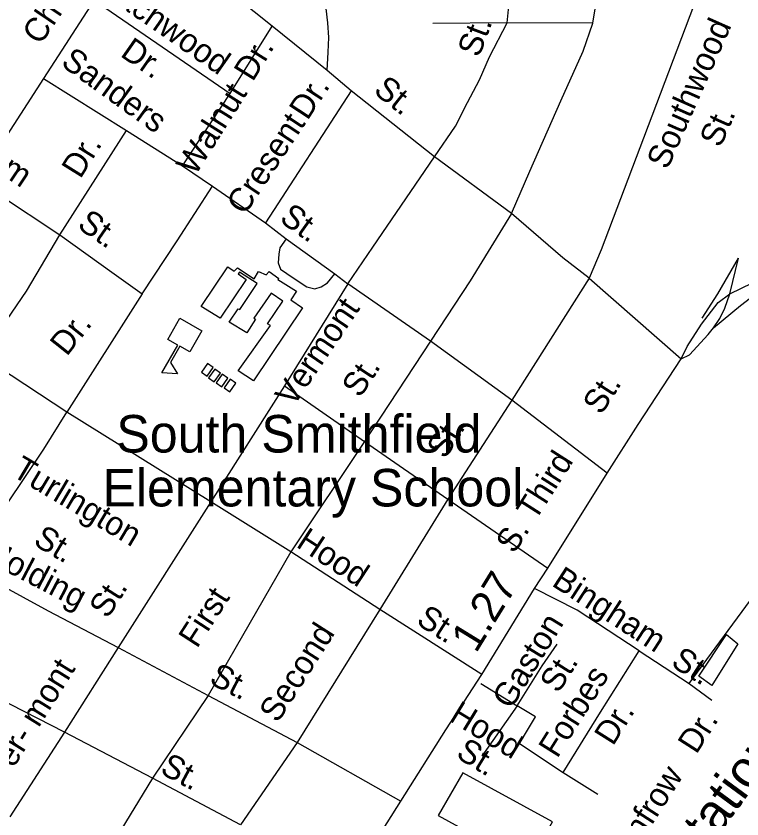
# Model space of a CAD drawing. Extents: x 2082433 to 2279600, y 546599 to 755198.
# Drawn here: x 2190033 to 2192937, y 635357 to 638567 of the extents above; entities that cross this region are included whole.
import ezdxf

# ---------------------------------------------------------------- set-up
doc = ezdxf.new("R2010")
doc.units = 0
for name, color, linetype in [('Exist Cultural Educational Facility Elementary CELL', 7, 'Continuous'), ('Exist Cultural Educational Facility Elementary Footprint', 7, 'Continuous'), ('Exist Cultural Educational Facility Elementary Label', 7, 'Continuous'), ('Exist Cultural Educational Facility High Footprint', 7, 'Continuous'), ('Exist Cultural Warehouse Building Footprint', 7, 'Continuous'), ('Exist Railroad Mainline Label', 7, 'Continuous'), ('Exist Road Non-System Type 51', 7, 'Continuous'), ('Exist Road Non-System Type 51 Label', 7, 'Continuous'), ('Exist Road Primary US Attributed', 7, 'Continuous'), ('Exist Road Primary US Divided Attributed', 7, 'Continuous'), ('Exist Road Primary US Mileage Hundredths English Label', 7, 'Continuous'), ('Exist Road Primary US Ramp 1 Lane  Attributed', 7, 'Continuous')]:
    doc.layers.add(name, color=color, linetype=linetype)

msp = doc.modelspace()

# ---------------------------------------------------------------- linework, layer by layer
at = {"layer": 'Exist Cultural Educational Facility Elementary CELL'}
msp.add_lwpolyline([(2190776.6, 637308.8), (2190728, 637223.8), (2190688, 637246.6), (2190650.8, 637181.4), (2190679.6, 637137), (2190615.9, 637139.8), (2190679.7, 637251.4), (2190639.7, 637274.2), (2190688.3, 637359.2)], close=True, dxfattribs=at)
at = {"layer": 'Exist Cultural Educational Facility Elementary Footprint'}
for points in [[(2190773.8, 637405.2), (2190880, 637563.8), (2190905.3, 637546.9), (2190918.8, 637560.4), (2190986.2, 637516.6), (2191003.1, 637545.2), (2191033.4, 637531.7), (2191045.2, 637545.2), (2191084, 637518.2), (2191080.6, 637513.2), (2191154.8, 637467.6), (2191132.9, 637432.2), (2191178.4, 637400.1), (2190982.9, 637108.2), (2190922.2, 637148.7), (2191050.3, 637329.3), (2191038.5, 637336), (2191100.9, 637427.1), (2191053.7, 637459.2), (2190984.5, 637359.6), (2190991.3, 637354.6), (2190955.9, 637300.6), (2190885.1, 637342.7), (2190922.2, 637396.7), (2190928.9, 637393.4), (2190998, 637498), (2190927.2, 637543.6), (2190922.2, 637536.8), (2190954.2, 637513.2), (2190849.7, 637359.6)], [(2190799.1, 637177.4), (2190774.8, 637142.6), (2190797.4, 637126.8), (2190821.7, 637161.5)], [(2190827.8, 637155.4), (2190803.4, 637120.7), (2190826.1, 637104.8), (2190850.4, 637139.6)], [(2190890.1, 637114.9), (2190865.8, 637080.2), (2190888.4, 637064.3), (2190912.8, 637099.1)]]:
    msp.add_lwpolyline(points, close=True, dxfattribs=at)
at = {"layer": 'Exist Cultural Educational Facility High Footprint'}
msp.add_lwpolyline([(2190858.1, 637135.2), (2190833.8, 637100.4), (2190856.4, 637084.6), (2190880.7, 637119.4)], close=True, dxfattribs=at)
at = {"layer": 'Exist Cultural Warehouse Building Footprint'}
for points in [[(2192764.5, 635927.8), (2192875.2, 636094.1), (2192920.7, 636056.5), (2192815.9, 635890.2)], [(2191820, 635541.5), (2191721.9, 635369.7), (2192081.5, 635173.4), (2192179.6, 635345.1)]]:
    msp.add_lwpolyline(points, close=True, dxfattribs=at)
at = {"layer": 'Exist Road Non-System Type 51'}
for p, q in [((2191058.1, 638527), (2190537.3, 638941.6)), ((2190345.1, 638631.9), (2190142.3, 638317.3)), ((2190345.1, 638631.9), (2190889.7, 638257.9)), ((2191997.7, 638539.6), (2191700.6, 638537.5)), ((2192340.3, 638538.2), (2191997.7, 638539.6)), ((2190889.7, 638257.9), (2191058.1, 638527)), ((2191277.7, 638349.4), (2191058.1, 638527)), ((2191374.1, 638268.3), (2191277.7, 638349.4)), ((2190142.3, 638317.3), (2189879.5, 637910.4)), ((2190142.3, 638317.3), (2190475.1, 638108.9)), ((2190698.8, 637967.7), (2190889.7, 638257.9)), ((2191374.1, 638268.3), (2191031.6, 637739.8)), ((2191706.9, 638004.1), (2191374.1, 638268.3)), ((2190208, 637692.3), (2190475.1, 638108.9)), ((2190475.1, 638108.9), (2190698.8, 637967.7)), ((2192015.2, 637776.9), (2191706.9, 638004.1)), ((2190698.8, 637967.7), (2190818.4, 637887.3)), ((2189879.5, 637910.4), (2190208, 637692.3)), ((2190818.4, 637887.3), (2191031.6, 637739.8)), ((2192888.2, 637455.9), (2192922.8, 637598.6)), ((2192325.6, 637519.6), (2192015.9, 637030.9)), ((2192325.6, 637519.6), (2192693.1, 637196)), ((2191360.9, 637495.8), (2191106.4, 637089)), ((2191691.5, 637267.2), (2191360.9, 637495.8)), ((2190537.3, 637456.7), (2190236.7, 636982.7)), ((2191691.5, 637267.2), (2191427.3, 636865.9)), ((2192015.9, 637030.9), (2191691.5, 637267.2)), ((2190236.7, 636982.7), (2189896.2, 637207.1)), ((2191106.4, 637089), (2190812.1, 636624.1)), ((2191106.4, 637089), (2191427.3, 636865.9)), ((2192015.9, 637030.9), (2191760.7, 636635.9)), ((2192397.6, 636739.4), (2192015.9, 637030.9)), ((2190812.1, 636624.1), (2190236.7, 636982.7)), ((2191427.3, 636865.9), (2191132.3, 636424.1)), ((2191427.3, 636865.9), (2191760.7, 636635.9)), ((2191760.7, 636635.9), (2191487.7, 636194.5)), ((2191760.7, 636635.9), (2192159.8, 636359.9)), ((2190812.1, 636624.1), (2190442.2, 636041.7)), ((2191132.3, 636424.1), (2190812.1, 636624.1)), ((2191132.3, 636424.1), (2190801.9, 635849.8)), ((2191487.7, 636194.5), (2191132.3, 636424.1)), ((2191487.7, 636194.5), (2191157.1, 635662.5)), ((2191895.7, 635933.7), (2191487.7, 636194.5)), ((2190227.3, 635703), (2189553, 636050.1)), ((2190442.2, 636041.7), (2190227.3, 635703)), ((2190442.2, 636041.7), (2190801.9, 635849.8)), ((2192525.9, 636028.8), (2192725.9, 635898.8)), ((2191891.8, 635898.1), (2192037.2, 635808.6)), ((2192725.9, 635898.8), (2192816.7, 635831.6)), ((2190801.9, 635849.8), (2190578.9, 635519.2)), ((2190801.9, 635849.8), (2191157.1, 635662.5)), ((2192037.2, 635808.6), (2191896.2, 635607.7)), ((2192111.3, 635765.2), (2192037.2, 635808.6)), ((2192047, 635657.6), (2192111.3, 635765.2)), ((2190227.3, 635703), (2190007.8, 635364.7)), ((2190578.9, 635519.2), (2190227.3, 635703)), ((2191157.1, 635662.5), (2190930.6, 635332.5)), ((2191157.1, 635662.5), (2191571.7, 635427.4)), ((2192047, 635657.6), (2192221.8, 635542.9)), ((2190578.9, 635519.2), (2190362.9, 635167.5)), ((2190930.6, 635332.5), (2190578.9, 635519.2)), ((2192221.8, 635542.9), (2192360.9, 635455.5))]:
    msp.add_line(p, q, dxfattribs=at)
for points in [[(2191277.7, 638349.4), (2191281.9, 638422.1), (2191284.7, 638480.9), (2191280.5, 638539.6), (2191258.1, 638736.7)], [(2191997.7, 638539.6), (2192003.3, 638592.7), (2192006.1, 638732.5)], [(2192340.3, 638538.2), (2192349.4, 638596.2), (2192352.2, 638650.7), (2192352.2, 638727.6)], [(2192742.3, 638606), (2192527.7, 638040.4), (2192373.9, 637632.2), (2192325.6, 637519.6)], [(2191706.9, 638004.1), (2191791.5, 638126.4), (2191839, 638221.9), (2191886.4, 638312.3), (2191927.1, 638404.3), (2191997.7, 638539.6)], [(2192015.2, 637776.9), (2192088.6, 637946.8), (2192211.7, 638227.8), (2192301.8, 638427), (2192340.3, 638538.2)], [(2191360.9, 637495.8), (2191460.1, 637642.6), (2191706.9, 638004.1)], [(2190537.3, 637456.7), (2190677.8, 637668.5), (2190818.4, 637887.3)], [(2192015.2, 637776.9), (2191849.5, 637507.7), (2191691.5, 637267.2)], [(2192325.6, 637519.6), (2192220, 637600), (2192015.2, 637776.9)], [(2191031.6, 637739.8), (2191113.5, 637676.4), (2191308.3, 637536.6), (2191360.9, 637495.8)], [(2189896.2, 637207.1), (2190075.2, 637467.2), (2190208, 637692.3)], [(2190208, 637692.3), (2190425.5, 637536.4), (2190537.3, 637456.7)], [(2191113.5, 637676.4), (2191088.3, 637639.7), (2191083.7, 637614.5), (2191081.4, 637580.1), (2191090.6, 637554.9), (2191141, 637520.5), (2191196, 637483.8), (2191228.1, 637476.9), (2191253.3, 637483.8), (2191278.5, 637499.9), (2191308.3, 637536.6)], [(2192778.1, 637358.5), (2192840.6, 637455.9), (2192922.8, 637598.6)], [(2189845.2, 636360.5), (2189929.1, 636497.5), (2189994.8, 636612.2), (2190143.7, 636835.2), (2190236.7, 636982.7)], [(2192725.9, 635898.8), (2192970.5, 636231.5), (2193102.7, 636395.8)], [(2189845.2, 636360.5), (2190161.9, 636189.2), (2190442.2, 636041.7)], [(2192525.9, 636028.8), (2192277.7, 636191.7), (2192107.3, 636277.6)], [(2192037.2, 635808.6), (2192137.9, 635969.4), (2192197.3, 636055.4)], [(2192221.8, 635542.9), (2192371.4, 635783.4), (2192525.9, 636028.8)]]:
    msp.add_lwpolyline(points, dxfattribs=at)
at = {"layer": 'Exist Road Primary US Attributed'}
msp.add_lwpolyline([(2190004, 632940.1), (2190068.4, 633035.2), (2190137.8, 633150.1), (2190215.5, 633273), (2190361.2, 633501.9), (2190403.3, 633569.3), (2190593.1, 633869.6), (2190711.5, 634057.9), (2190837.4, 634252.1), (2190991.5, 634500.8), (2191079.7, 634640.5), (2191146.6, 634747.6), (2191353.7, 635080.5), (2191408.2, 635167.7), (2191571.7, 635427.4), (2191752, 635712.8), (2191895.7, 635933.7), (2192107.3, 636277.6), (2192159.8, 636359.9), (2192397.6, 636739.4), (2192521.5, 636933.6), (2192693.1, 637196)], dxfattribs=at)
at = {"layer": 'Exist Road Primary US Divided Attributed'}
for points in [[(2192693.1, 637196), (2192727.5, 637212.5), (2192801, 637293.3), (2192822.8, 637320.1), (2192930.8, 637410.3), (2193028.9, 637484.6), (2193111.4, 637539.2), (2193149.2, 637581.9)], [(2192693.1, 637196), (2192717.8, 637246.2), (2192775.4, 637334.5), (2192842.1, 637422.2), (2192888.2, 637455.9), (2193066.5, 637543.1), (2193149.2, 637581.9)]]:
    msp.add_lwpolyline(points, dxfattribs=at)
at = {"layer": 'Exist Road Primary US Ramp 1 Lane  Attributed'}
msp.add_lwpolyline([(2192822.8, 637320.1), (2192848.5, 637357.8), (2192868.3, 637399.4), (2192888.2, 637455.9)], dxfattribs=at)

# ---------------------------------------------------------------- texts
at = {"layer": 'Exist Cultural Educational Facility Elementary Label'}
for s, p in [(' South Smithfield ', (2190378.6, 636821.8)), ('Elementary School', (2190378.6, 636606.2))]:
    msp.add_text(s, height=150, dxfattribs=at).set_placement(p)
at = {"layer": 'Exist Railroad Mainline Label'}
msp.add_text('Transportation', height=150, rotation=53.7261, dxfattribs=at).set_placement((2192335.5, 634598.6))
at = {"layer": 'Exist Road Non-System Type 51 Label'}
for s, rotation, p in [('Chestnut', 55.959, (2190130.4, 638447.7)), ('Beachwood', 325.0665, (2190301.3, 638708.1)), ('Southwood', 66.0529, (2192638.7, 637949.3)), ('St.', 69.4086, (2191885, 638398.1)), ('Dr.', 325.0665, (2190446, 638409.1)), ('Sanders', 324.1648, (2190208.1, 638371.7)), ('Dr.', 58.2222, (2190979.7, 638301.2)), ('St.', 321.4408, (2191458.6, 638261.9)), ('Bing- ham', 326.1056, (2189574.8, 638201.1)), ('Walnut', 57.813, (2190749.6, 637925)), ('Dr.', 56.5518, (2191198.6, 638146.7)), ('Cresent', 56.5518, (2190948, 637767.4)), ('St.', 66.0529, (2192850.1, 638037)), ('Dr.', 58.0213, (2190290.3, 637912.8)), ('St.', 324.4286, (2191082.4, 637747.9)), ('St.', 325.3504, (2190273.8, 637722.3)), ('Vermont', 55.836, (2191141.7, 637000.8)), ('Dr.', 51.5494, (2190235.9, 637203.4)), ('St.', 56.5431, (2191409.1, 637036.7)), ('St.', 57.2078, (2192373.7, 636968.5)), ('St.', 58.0536, (2191750.5, 636792.1)), ('S. Third', 57.5029, (2192026.1, 636413.4)), ('Turlington', 329.2682, (2190012.2, 636731.3)), ('St.', 329.2682, (2190097.7, 636455.5)), ('Hood', 326.7054, (2191149.4, 636447)), ('Holding', 332.3697, (2189901.5, 636393.6)), ('Bingham', 327.0315, (2192171.8, 636291.6)), ('St.', 57.4031, (2190399.5, 636153.8)), ('First', 57.0465, (2190756.8, 636035.3)), ('St.', 327.4176, (2191629.4, 636138.6)), ('Gaston', 58.5697, (2192013, 635790.9)), ('Second', 57.4804, (2191079.7, 635737.2)), ('St.', 327.6464, (2192648.1, 635970.7)), ('Ver- mont', 58.0878, (2189978, 635485.2)), ('St.', 57.6469, (2192202.3, 635855.3)), ('St.', 332.7498, (2190801.3, 635900.4)), ('Forbes', 57.8664, (2192197.8, 635595.7)), ('Hood', 328.5479, (2191761, 635751.5)), ('Dr.', 57.8664, (2192420.8, 635645.2)), ('Dr.', 57.3529, (2192754.3, 635612.1)), ('St.', 328.2703, (2191788.4, 635605.5)), ('St.', 331.9027, (2190604.7, 635541)), ('Renfrow', 57.3529, (2192449.6, 635131.7))]:
    msp.add_text(s, height=95, rotation=rotation, dxfattribs=at).set_placement(p)
at = {"layer": 'Exist Road Primary US Mileage Hundredths English Label'}
msp.add_text('1.27', height=125, rotation=58.3971, dxfattribs=at).set_placement((2191872.9, 636015.9))

doc.saveas('drawing.dxf')
